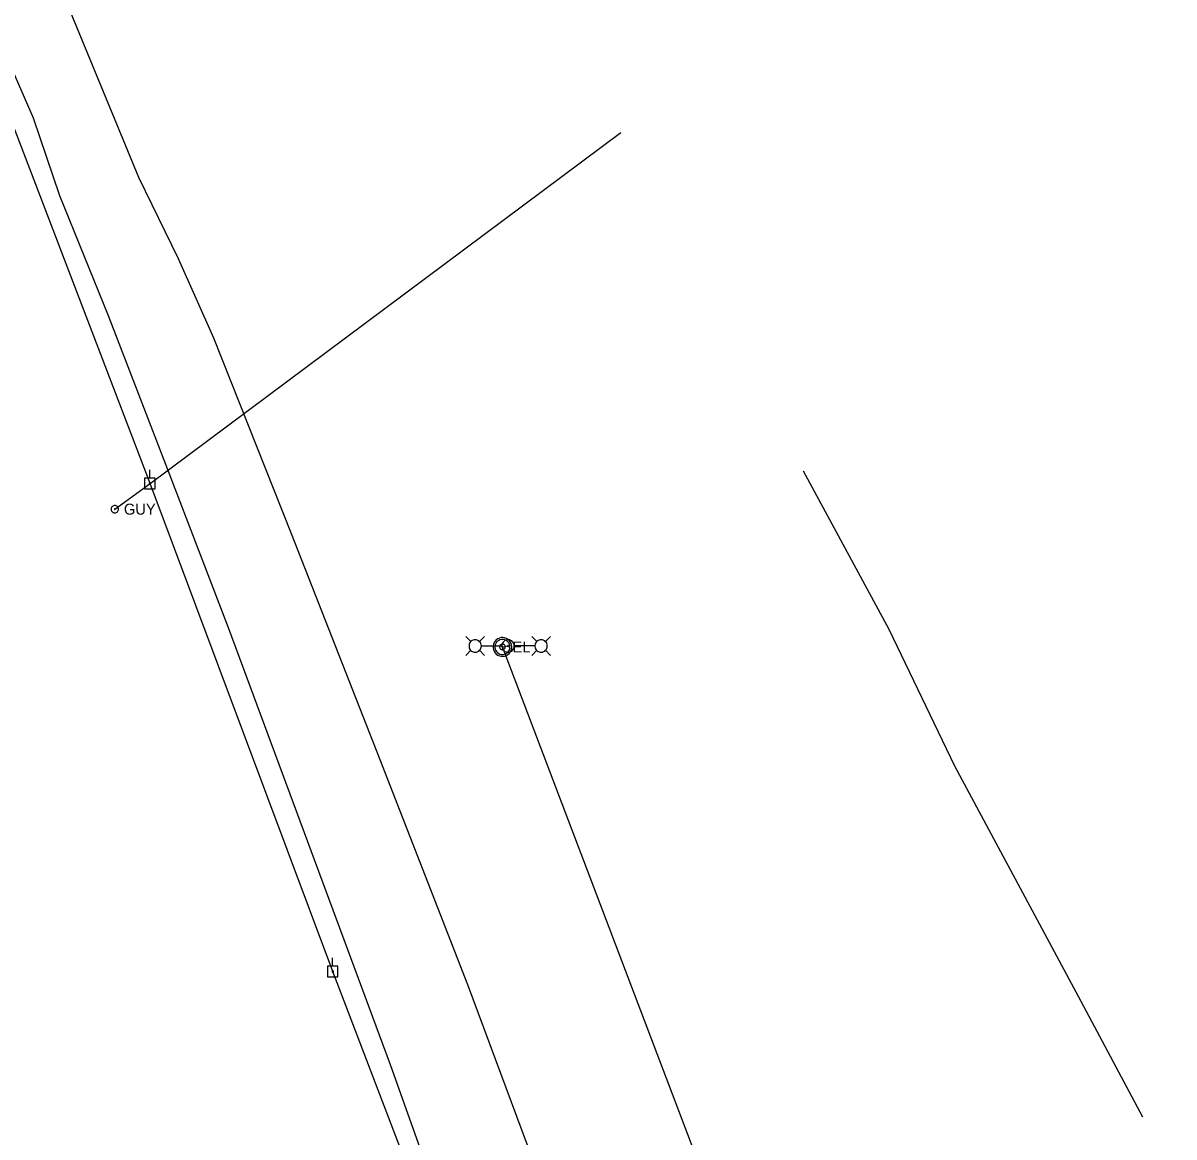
# Model space of a CAD drawing. Extents: x 600849 to 606371, y 330010 to 403088.
# Drawn here: x 603189.4 to 603593.6, y 351264.9 to 351656.1 of the extents above; entities that cross this region are included whole.
import ezdxf

# ---------------------------------------------------------------- set-up
doc = ezdxf.new("R2010")
doc.units = 0
for name, color, linetype in [('E_FTMS_Conduit', 7, 'Continuous'), ('E_LTG', 7, 'Continuous'), ('E_LTG_CID', 7, 'Continuous'), ('E_UTL_E', 7, 'Continuous'), ('E_UTL_E_UG', 7, 'Continuous'), ('E_UTL_EGuyWire', 7, 'Continuous'), ('E_UTL_EPowerPole', 7, 'Continuous'), ('E_UTL_FO_UG_QWEST', 7, 'Continuous'), ('E_UTL_Overhead', 7, 'Continuous'), ('E_UTL_T_UG', 7, 'Continuous')]:
    doc.layers.add(name, color=color, linetype=linetype)

msp = doc.modelspace()

# ---------------------------------------------------------------- linework, layer by layer
at = {"layer": 'E_FTMS_Conduit'}
msp.add_lwpolyline([(603465.8, 350950.07), (603458.47, 350983.69), (603437.61, 351034.41), (603419.58, 351080.05), (603403.21, 351158.05), (603376.31, 351235.86), (603345.63, 351318.27), (603314.78, 351397.25), (603283.64, 351476.72), (603256.45, 351545.41), (603243.98, 351573.19), (603230.06, 351601.83), (603197.45, 351680.82)], dxfattribs=at)
at = {"layer": 'E_LTG'}
for points in [[(603346.66, 351438.81), (603344.88, 351440.59)], [(603350.36, 351437.29), (603350.32, 351437.7), (603350.2, 351438.1), (603350.01, 351438.46), (603349.76, 351438.79), (603349.44, 351439.06), (603349.09, 351439.27), (603348.69, 351439.4), (603348.29, 351439.46), (603347.87, 351439.44), (603347.47, 351439.34), (603347.09, 351439.17), (603346.76, 351438.93), (603346.47, 351438.63), (603346.25, 351438.29), (603346.09, 351437.9), (603346.02, 351437.5), (603346.02, 351437.08), (603346.09, 351436.68), (603346.25, 351436.29), (603346.47, 351435.94), (603346.76, 351435.64), (603347.09, 351435.4), (603347.47, 351435.23), (603347.87, 351435.14), (603348.29, 351435.12), (603348.69, 351435.17), (603349.09, 351435.31), (603349.44, 351435.52), (603349.76, 351435.79), (603350.01, 351436.11), (603350.2, 351436.48), (603350.32, 351436.88), (603350.36, 351437.29)], [(603349.7, 351438.81), (603351.48, 351440.59)], [(603350.39, 351437.29), (603357.57, 351437.29)], [(603361.92, 351437.29), (603361.88, 351437.7), (603361.77, 351438.1), (603361.58, 351438.46), (603361.32, 351438.79), (603361.01, 351439.06), (603360.65, 351439.27), (603360.26, 351439.4), (603359.85, 351439.46), (603359.44, 351439.44), (603359.04, 351439.34), (603358.66, 351439.17), (603358.32, 351438.93), (603358.04, 351438.63), (603357.81, 351438.29), (603357.66, 351437.9), (603357.58, 351437.49), (603357.58, 351437.08), (603357.66, 351436.68), (603357.81, 351436.29), (603358.04, 351435.94), (603358.32, 351435.64), (603358.66, 351435.4), (603359.04, 351435.23), (603359.44, 351435.13), (603359.85, 351435.12), (603360.26, 351435.17), (603360.65, 351435.31), (603361.01, 351435.52), (603361.32, 351435.79), (603361.58, 351436.11), (603361.77, 351436.48), (603361.88, 351436.88), (603361.92, 351437.29)], [(603359.91, 351437.29), (603359.91, 351437.32), (603359.9, 351437.35), (603359.89, 351437.38), (603359.87, 351437.4), (603359.84, 351437.42), (603359.82, 351437.44), (603359.79, 351437.45), (603359.76, 351437.45), (603359.72, 351437.45), (603359.69, 351437.45), (603359.66, 351437.43), (603359.64, 351437.41), (603359.62, 351437.39), (603359.6, 351437.36), (603359.59, 351437.34), (603359.58, 351437.3), (603359.58, 351437.27), (603359.59, 351437.24), (603359.6, 351437.21), (603359.62, 351437.19), (603359.64, 351437.16), (603359.66, 351437.14), (603359.69, 351437.13), (603359.72, 351437.12), (603359.76, 351437.12), (603359.79, 351437.13), (603359.82, 351437.14), (603359.84, 351437.15), (603359.87, 351437.17), (603359.89, 351437.2), (603359.9, 351437.23), (603359.91, 351437.26), (603359.91, 351437.29)], [(603369.14, 351437.29), (603361.96, 351437.29)], [(603369.83, 351438.81), (603368.05, 351440.59)], [(603373.53, 351437.29), (603373.49, 351437.7), (603373.37, 351438.1), (603373.18, 351438.46), (603372.92, 351438.79), (603372.61, 351439.06), (603372.25, 351439.27), (603371.86, 351439.4), (603371.45, 351439.46), (603371.04, 351439.44), (603370.64, 351439.34), (603370.26, 351439.17), (603369.93, 351438.93), (603369.64, 351438.63), (603369.42, 351438.29), (603369.26, 351437.9), (603369.18, 351437.49), (603369.18, 351437.08), (603369.26, 351436.68), (603369.42, 351436.29), (603369.64, 351435.94), (603369.93, 351435.64), (603370.26, 351435.4), (603370.64, 351435.23), (603371.04, 351435.13), (603371.45, 351435.12), (603371.86, 351435.17), (603372.25, 351435.31), (603372.61, 351435.52), (603372.92, 351435.79), (603373.18, 351436.11), (603373.37, 351436.48), (603373.49, 351436.88), (603373.53, 351437.29)], [(603372.88, 351438.81), (603374.65, 351440.59)], [(603346.66, 351435.76), (603344.88, 351433.99)], [(603349.7, 351435.76), (603351.48, 351433.99)], [(603369.83, 351435.77), (603368.05, 351433.99)], [(603372.88, 351435.77), (603374.65, 351433.99)]]:
    msp.add_lwpolyline(points, dxfattribs=at)
at = {"layer": 'E_LTG_CID'}
msp.add_lwpolyline([(604318.05, 348339.7), (604287.36, 348606.91), (604242.16, 348872.6), (604188.57, 349120.13), (604125.01, 349362.84), (604050.82, 349602.08), (604014.23, 349708.06), (603966.43, 349837.54), (603869.82, 350091.09), (603838.85, 350172.22), (603784.41, 350315.72), (603699.29, 350539.43), (603613.87, 350764.2), (603510.34, 351036.54), (603442.84, 351213.06), (603357.76, 351436.96)], dxfattribs=at)
at = {"layer": 'E_UTL_E'}
for points in [[(603361.06, 351436.96), (603361, 351437.58), (603360.82, 351438.18), (603360.53, 351438.74), (603360.15, 351439.23), (603359.67, 351439.65), (603359.13, 351439.96), (603358.53, 351440.16), (603357.91, 351440.25), (603357.29, 351440.22), (603356.68, 351440.08), (603356.11, 351439.82), (603355.6, 351439.45), (603355.16, 351439), (603354.82, 351438.47), (603354.59, 351437.89), (603354.47, 351437.27), (603354.47, 351436.64), (603354.59, 351436.03), (603354.82, 351435.45), (603355.16, 351434.92), (603355.6, 351434.46), (603356.11, 351434.1), (603356.68, 351433.84), (603357.29, 351433.69), (603357.91, 351433.66), (603358.53, 351433.75), (603359.13, 351433.96), (603359.67, 351434.27), (603360.15, 351434.68), (603360.53, 351435.17), (603360.82, 351435.73), (603361, 351436.33), (603361.06, 351436.96)], [(603361.06, 351436.96), (603361, 351437.58), (603360.82, 351438.18), (603360.53, 351438.74), (603360.15, 351439.23), (603359.67, 351439.65), (603359.13, 351439.96), (603358.53, 351440.16), (603357.91, 351440.25), (603357.29, 351440.22), (603356.68, 351440.08), (603356.11, 351439.82), (603355.6, 351439.45), (603355.16, 351439), (603354.82, 351438.47), (603354.59, 351437.89), (603354.47, 351437.27), (603354.47, 351436.64), (603354.59, 351436.03), (603354.82, 351435.45), (603355.16, 351434.92), (603355.6, 351434.46), (603356.11, 351434.1), (603356.68, 351433.84), (603357.29, 351433.69), (603357.91, 351433.66), (603358.53, 351433.75), (603359.13, 351433.96), (603359.67, 351434.27), (603360.15, 351434.68), (603360.53, 351435.17), (603360.82, 351435.73), (603361, 351436.33), (603361.06, 351436.96)], [(603360.4, 351436.96), (603360.35, 351437.46), (603360.21, 351437.94), (603359.98, 351438.38), (603359.67, 351438.78), (603359.29, 351439.11), (603358.85, 351439.36), (603358.38, 351439.52), (603357.88, 351439.59), (603357.38, 351439.57), (603356.89, 351439.45), (603356.44, 351439.24), (603356.03, 351438.95), (603355.68, 351438.59), (603355.41, 351438.17), (603355.22, 351437.7), (603355.13, 351437.21), (603355.13, 351436.71), (603355.22, 351436.21), (603355.41, 351435.75), (603355.68, 351435.33), (603356.03, 351434.96), (603356.44, 351434.67), (603356.89, 351434.46), (603357.38, 351434.34), (603357.88, 351434.32), (603358.38, 351434.39), (603358.85, 351434.56), (603359.29, 351434.81), (603359.67, 351435.14), (603359.98, 351435.53), (603360.21, 351435.98), (603360.35, 351436.46), (603360.4, 351436.96)], [(603360.4, 351436.96), (603360.35, 351437.46), (603360.21, 351437.94), (603359.98, 351438.38), (603359.67, 351438.78), (603359.29, 351439.11), (603358.85, 351439.36), (603358.38, 351439.52), (603357.88, 351439.59), (603357.38, 351439.57), (603356.89, 351439.45), (603356.44, 351439.24), (603356.03, 351438.95), (603355.68, 351438.59), (603355.41, 351438.17), (603355.22, 351437.7), (603355.13, 351437.21), (603355.13, 351436.71), (603355.22, 351436.21), (603355.41, 351435.75), (603355.68, 351435.33), (603356.03, 351434.96), (603356.44, 351434.67), (603356.89, 351434.46), (603357.38, 351434.34), (603357.88, 351434.32), (603358.38, 351434.39), (603358.85, 351434.56), (603359.29, 351434.81), (603359.67, 351435.14), (603359.98, 351435.53), (603360.21, 351435.98), (603360.35, 351436.46), (603360.4, 351436.96)], [(603358.75, 351436.96), (603358.73, 351437.14), (603358.68, 351437.33), (603358.59, 351437.49), (603358.47, 351437.64), (603358.33, 351437.76), (603358.17, 351437.86), (603357.99, 351437.92), (603357.8, 351437.95), (603357.62, 351437.94), (603357.43, 351437.89), (603357.26, 351437.81), (603357.11, 351437.71), (603356.98, 351437.57), (603356.88, 351437.41), (603356.81, 351437.24), (603356.77, 351437.05), (603356.77, 351436.86), (603356.81, 351436.68), (603356.88, 351436.5), (603356.98, 351436.35), (603357.11, 351436.21), (603357.26, 351436.1), (603357.43, 351436.02), (603357.62, 351435.98), (603357.8, 351435.97), (603357.99, 351436), (603358.17, 351436.06), (603358.33, 351436.15), (603358.47, 351436.27), (603358.59, 351436.42), (603358.68, 351436.59), (603358.73, 351436.77), (603358.75, 351436.96)], [(603358.75, 351436.96), (603358.73, 351437.14), (603358.68, 351437.33), (603358.59, 351437.49), (603358.47, 351437.64), (603358.33, 351437.76), (603358.17, 351437.86), (603357.99, 351437.92), (603357.8, 351437.95), (603357.62, 351437.94), (603357.43, 351437.89), (603357.26, 351437.81), (603357.11, 351437.71), (603356.98, 351437.57), (603356.88, 351437.41), (603356.81, 351437.24), (603356.77, 351437.05), (603356.77, 351436.86), (603356.81, 351436.68), (603356.88, 351436.5), (603356.98, 351436.35), (603357.11, 351436.21), (603357.26, 351436.1), (603357.43, 351436.02), (603357.62, 351435.98), (603357.8, 351435.97), (603357.99, 351436), (603358.17, 351436.06), (603358.33, 351436.15), (603358.47, 351436.27), (603358.59, 351436.42), (603358.68, 351436.59), (603358.73, 351436.77), (603358.75, 351436.96)]]:
    msp.add_lwpolyline(points, dxfattribs=at)
at = {"layer": 'E_UTL_E_UG'}
msp.add_lwpolyline([(603357.76, 351436.96), (603359.75, 351437.29)], dxfattribs=at)
at = {"layer": 'E_UTL_EGuyWire'}
msp.add_line((603221.61, 351485.33), (603233.98, 351494.38), dxfattribs=at)
for points in [[(603222.89, 351485.33), (603222.87, 351485.57), (603222.8, 351485.81), (603222.69, 351486.02), (603222.54, 351486.22), (603222.35, 351486.38), (603222.14, 351486.5), (603221.91, 351486.58), (603221.67, 351486.61), (603221.43, 351486.6), (603221.19, 351486.54), (603220.97, 351486.44), (603220.77, 351486.3), (603220.6, 351486.12), (603220.47, 351485.92), (603220.38, 351485.69), (603220.33, 351485.45), (603220.33, 351485.21), (603220.38, 351484.97), (603220.47, 351484.74), (603220.6, 351484.54), (603220.77, 351484.36), (603220.97, 351484.22), (603221.19, 351484.12), (603221.43, 351484.06), (603221.67, 351484.05), (603221.91, 351484.08), (603222.14, 351484.16), (603222.35, 351484.29), (603222.54, 351484.45), (603222.69, 351484.64), (603222.8, 351484.85), (603222.87, 351485.09), (603222.89, 351485.33)], [(603221.77, 351485.33), (603221.77, 351485.36), (603221.76, 351485.39), (603221.75, 351485.42), (603221.73, 351485.44), (603221.7, 351485.46), (603221.68, 351485.48), (603221.65, 351485.49), (603221.62, 351485.49), (603221.59, 351485.49), (603221.56, 351485.48), (603221.53, 351485.47), (603221.51, 351485.45), (603221.48, 351485.43), (603221.47, 351485.4), (603221.46, 351485.38), (603221.45, 351485.35), (603221.45, 351485.32), (603221.46, 351485.29), (603221.47, 351485.26), (603221.48, 351485.23), (603221.51, 351485.21), (603221.53, 351485.19), (603221.56, 351485.18), (603221.59, 351485.17), (603221.62, 351485.17), (603221.65, 351485.18), (603221.68, 351485.19), (603221.7, 351485.2), (603221.73, 351485.22), (603221.75, 351485.24), (603221.76, 351485.27), (603221.77, 351485.3), (603221.77, 351485.33)]]:
    msp.add_lwpolyline(points, dxfattribs=at)
at = {"layer": 'E_UTL_EPowerPole'}
for points in [[(603233.95, 351496.23), (603233.95, 351499.13)], [(603233.95, 351496.23), (603233.95, 351499.13)], [(603235.79, 351496.23), (603232.1, 351496.23)], [(603232.1, 351496.23), (603232.1, 351492.53)], [(603235.79, 351496.23), (603232.1, 351496.23)], [(603232.1, 351496.23), (603232.1, 351492.53)], [(603234.22, 351494.38), (603234.21, 351494.43), (603234.2, 351494.47), (603234.18, 351494.51), (603234.15, 351494.55), (603234.12, 351494.58), (603234.08, 351494.6), (603234.03, 351494.61), (603233.99, 351494.62), (603233.94, 351494.62), (603233.9, 351494.61), (603233.86, 351494.59), (603233.82, 351494.56), (603233.79, 351494.53), (603233.77, 351494.49), (603233.75, 351494.45), (603233.74, 351494.41), (603233.74, 351494.36), (603233.75, 351494.32), (603233.77, 351494.27), (603233.79, 351494.24), (603233.82, 351494.2), (603233.86, 351494.18), (603233.9, 351494.16), (603233.94, 351494.15), (603233.99, 351494.14), (603234.03, 351494.15), (603234.08, 351494.17), (603234.12, 351494.19), (603234.15, 351494.22), (603234.18, 351494.25), (603234.2, 351494.29), (603234.21, 351494.34), (603234.22, 351494.38)], [(603234.22, 351494.38), (603234.21, 351494.43), (603234.2, 351494.47), (603234.18, 351494.51), (603234.15, 351494.55), (603234.12, 351494.58), (603234.08, 351494.6), (603234.03, 351494.61), (603233.99, 351494.62), (603233.94, 351494.62), (603233.9, 351494.61), (603233.86, 351494.59), (603233.82, 351494.56), (603233.79, 351494.53), (603233.77, 351494.49), (603233.75, 351494.45), (603233.74, 351494.41), (603233.74, 351494.36), (603233.75, 351494.32), (603233.77, 351494.27), (603233.79, 351494.24), (603233.82, 351494.2), (603233.86, 351494.18), (603233.9, 351494.16), (603233.94, 351494.15), (603233.99, 351494.14), (603234.03, 351494.15), (603234.08, 351494.17), (603234.12, 351494.19), (603234.15, 351494.22), (603234.18, 351494.25), (603234.2, 351494.29), (603234.21, 351494.34), (603234.22, 351494.38)], [(603235.79, 351492.53), (603235.79, 351496.23)], [(603235.79, 351492.53), (603235.79, 351496.23)], [(603232.1, 351492.53), (603235.79, 351492.53)], [(603232.1, 351492.53), (603235.79, 351492.53)], [(603299.96, 351324.81), (603296.27, 351324.81)], [(603296.27, 351324.81), (603296.27, 351321.12)], [(603298.11, 351324.81), (603298.11, 351327.72)], [(603299.96, 351321.12), (603299.96, 351324.81)], [(603296.27, 351321.12), (603299.96, 351321.12)], [(603298.38, 351322.97), (603298.38, 351323.02), (603298.37, 351323.06), (603298.35, 351323.1), (603298.32, 351323.13), (603298.28, 351323.16), (603298.24, 351323.19), (603298.2, 351323.2), (603298.16, 351323.21), (603298.11, 351323.21), (603298.07, 351323.2), (603298.03, 351323.18), (603297.99, 351323.15), (603297.96, 351323.12), (603297.93, 351323.08), (603297.92, 351323.04), (603297.91, 351322.99), (603297.91, 351322.95), (603297.92, 351322.9), (603297.93, 351322.86), (603297.96, 351322.82), (603297.99, 351322.79), (603298.03, 351322.76), (603298.07, 351322.74), (603298.11, 351322.73), (603298.16, 351322.73), (603298.2, 351322.74), (603298.24, 351322.75), (603298.28, 351322.78), (603298.32, 351322.81), (603298.35, 351322.84), (603298.37, 351322.88), (603298.38, 351322.93), (603298.38, 351322.97)]]:
    msp.add_lwpolyline(points, dxfattribs=at)
at = {"layer": 'E_UTL_FO_UG_QWEST'}
msp.add_lwpolyline([(603460.42, 350911.12), (603422.96, 351015.55), (603399.52, 351073.87), (603379.61, 351132.32), (603357.48, 351186), (603338.12, 351234.94), (603318.47, 351290.15), (603261.54, 351443.61), (603240.69, 351497.96), (603219.41, 351553.26), (603202.31, 351595.31), (603193.02, 351622.62), (603180.64, 351650.84), (603160.01, 351705.33), (603141.78, 351751.1), (603123.96, 351797.78), (603092.33, 351873.51), (603071.51, 351941.92), (603018.75, 352078.03), (602970.78, 352201.25), (602906.7, 352373.03)], dxfattribs=at)
at = {"layer": 'E_UTL_Overhead'}
for points in [[(603233.98, 351494.38), (603169.74, 351662.1), (603104.84, 351832.03), (603039.87, 352002.64), (602975.71, 352172.57), (602909.95, 352343.06), (602846.65, 352507.66), (602785.99, 352669.52)], [(603233.98, 351494.38), (603399.33, 351617.63)], [(603298.14, 351322.97), (603233.98, 351494.38)], [(603467.28, 350246.12), (603452.28, 350443.75), (603456.21, 350831.47), (603430.57, 350976.52), (603298.14, 351322.97)]]:
    msp.add_lwpolyline(points, dxfattribs=at)
at = {"layer": 'E_UTL_T_UG'}
msp.add_lwpolyline([(603582.64, 351271.87), (603561.08, 351312.47), (603516.61, 351395.05), (603493.61, 351443.02), (603463.53, 351498.66)], dxfattribs=at)

# ---------------------------------------------------------------- texts
at = {"layer": 'E_UTL_E'}
msp.add_text('EL', height=3.849, dxfattribs=at).set_placement((603361.32, 351435.01))
msp.add_text('EL', height=3.849, dxfattribs=at).set_placement((603361.32, 351435.01))
at = {"layer": 'E_UTL_EGuyWire'}
msp.add_text('GUY', height=3.85, dxfattribs=at).set_placement((603224.82, 351483.41))

doc.saveas('drawing.dxf')
